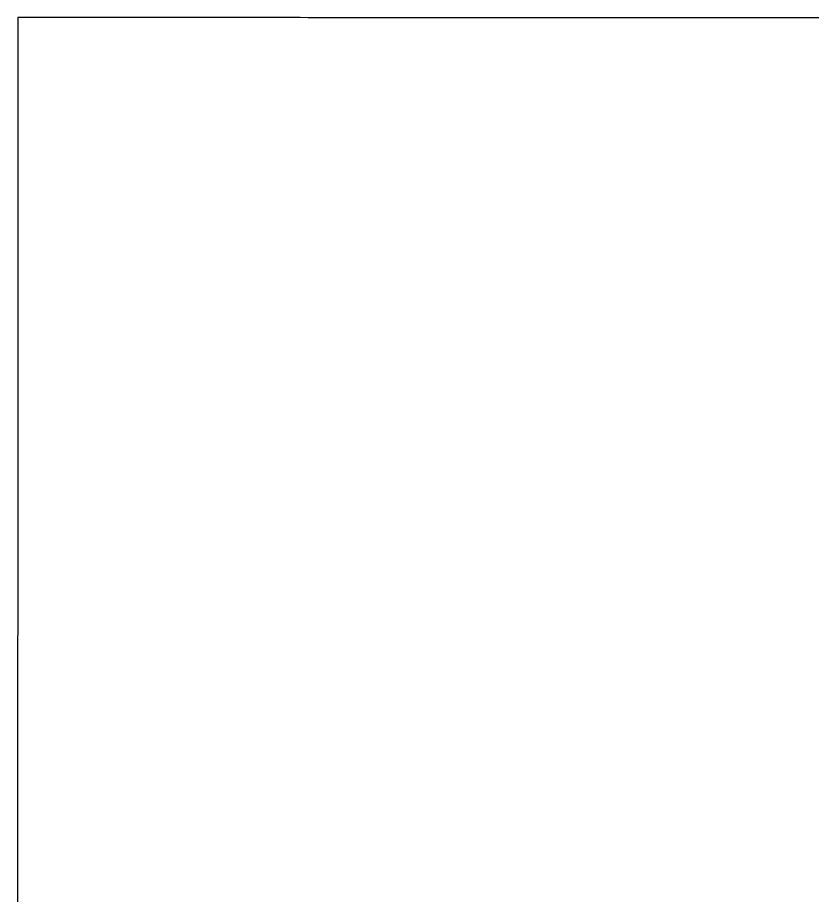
# Model space of a CAD drawing. Extents: x -7.3 to 34, y 0 to 22.
# Drawn here: x 2.72113 to 2.74227, y 0.89049 to 0.91387 of the extents above; entities that cross this region are included whole.
import ezdxf

# ---------------------------------------------------------------- set-up
doc = ezdxf.new("R2010")
doc.units = 0
doc.layers.add('SH_Text', color=7, linetype='Continuous')

msp = doc.modelspace()

# ---------------------------------------------------------------- linework, layer by layer
at = {"layer": 'SH_Text'}
for p, q in [((2.721144, 0.913872), (2.721143, 0.913872)), ((2.721143, 0.913872), (2.721143, 0.913868)), ((2.721143, 0.913868), (2.721143, 0.913861)), ((2.721143, 0.913861), (2.721143, 0.913851)), ((2.721143, 0.913851), (2.721143, 0.913836)), ((2.721149, 0.913872), (2.721144, 0.913872)), ((2.721159, 0.913872), (2.721149, 0.913872)), ((2.721173, 0.913872), (2.721159, 0.913872)), ((2.721192, 0.913872), (2.721173, 0.913872)), ((2.721214, 0.913872), (2.721192, 0.913872)), ((2.721241, 0.913872), (2.721214, 0.913872)), ((2.721271, 0.913872), (2.721241, 0.913872)), ((2.721306, 0.913872), (2.721271, 0.913872)), ((2.721345, 0.913872), (2.721306, 0.913872)), ((2.721388, 0.913872), (2.721345, 0.913872)), ((2.721435, 0.913872), (2.721388, 0.913872)), ((2.721486, 0.913872), (2.721435, 0.913872)), ((2.721541, 0.913872), (2.721486, 0.913872)), ((2.721599, 0.913872), (2.721541, 0.913872)), ((2.721662, 0.913872), (2.721599, 0.913872)), ((2.721728, 0.913872), (2.721662, 0.913872)), ((2.721798, 0.913872), (2.721728, 0.913872)), ((2.721871, 0.913872), (2.721798, 0.913872)), ((2.721949, 0.913872), (2.721871, 0.913872)), ((2.72203, 0.913872), (2.721949, 0.913872)), ((2.722115, 0.913872), (2.72203, 0.913872)), ((2.722203, 0.913872), (2.722115, 0.913872)), ((2.722295, 0.913872), (2.722203, 0.913872)), ((2.72239, 0.913872), (2.722295, 0.913872)), ((2.722489, 0.913872), (2.72239, 0.913872)), ((2.722591, 0.913872), (2.722489, 0.913872)), ((2.722696, 0.913872), (2.722591, 0.913872)), ((2.722805, 0.913872), (2.722696, 0.913872)), ((2.722918, 0.913872), (2.722805, 0.913872)), ((2.723033, 0.913872), (2.722918, 0.913872)), ((2.723152, 0.913872), (2.723033, 0.913872)), ((2.723274, 0.913872), (2.723152, 0.913872)), ((2.723399, 0.913871), (2.723274, 0.913872)), ((2.723528, 0.913871), (2.723399, 0.913871)), ((2.723659, 0.913871), (2.723528, 0.913871)), ((2.723794, 0.913871), (2.723659, 0.913871)), ((2.723931, 0.913871), (2.723794, 0.913871)), ((2.724072, 0.913871), (2.723931, 0.913871)), ((2.724215, 0.913871), (2.724072, 0.913871)), ((2.724362, 0.913871), (2.724215, 0.913871)), ((2.724511, 0.913871), (2.724362, 0.913871)), ((2.724663, 0.913871), (2.724511, 0.913871)), ((2.724818, 0.913871), (2.724663, 0.913871)), ((2.724976, 0.913871), (2.724818, 0.913871)), ((2.725136, 0.913871), (2.724976, 0.913871)), ((2.7253, 0.913871), (2.725136, 0.913871)), ((2.725466, 0.913871), (2.7253, 0.913871)), ((2.725634, 0.913871), (2.725466, 0.913871)), ((2.725805, 0.913871), (2.725634, 0.913871)), ((2.725979, 0.913871), (2.725805, 0.913871)), ((2.726155, 0.91387), (2.725979, 0.913871)), ((2.726334, 0.91387), (2.726155, 0.91387)), ((2.726515, 0.91387), (2.726334, 0.91387)), ((2.726699, 0.91387), (2.726515, 0.91387)), ((2.726885, 0.91387), (2.726699, 0.91387)), ((2.727073, 0.91387), (2.726885, 0.91387)), ((2.727263, 0.91387), (2.727073, 0.91387)), ((2.727456, 0.91387), (2.727263, 0.91387)), ((2.727652, 0.91387), (2.727456, 0.91387)), ((2.727849, 0.91387), (2.727652, 0.91387)), ((2.728048, 0.91387), (2.727849, 0.91387)), ((2.72825, 0.91387), (2.728048, 0.91387)), ((2.728454, 0.91387), (2.72825, 0.91387)), ((2.728659, 0.91387), (2.728454, 0.91387)), ((2.728867, 0.913869), (2.728659, 0.91387)), ((2.729077, 0.913869), (2.728867, 0.913869)), ((2.729289, 0.913869), (2.729077, 0.913869)), ((2.729502, 0.913869), (2.729289, 0.913869)), ((2.729718, 0.913869), (2.729502, 0.913869)), ((2.729935, 0.913869), (2.729718, 0.913869)), ((2.730154, 0.913869), (2.729935, 0.913869)), ((2.730375, 0.913869), (2.730154, 0.913869)), ((2.730598, 0.913869), (2.730375, 0.913869)), ((2.730822, 0.913869), (2.730598, 0.913869)), ((2.731048, 0.913869), (2.730822, 0.913869)), ((2.731276, 0.913869), (2.731048, 0.913869)), ((2.731505, 0.913868), (2.731276, 0.913869)), ((2.731736, 0.913868), (2.731505, 0.913868)), ((2.731968, 0.913868), (2.731736, 0.913868)), ((2.732202, 0.913868), (2.731968, 0.913868)), ((2.732437, 0.913868), (2.732202, 0.913868)), ((2.732674, 0.913868), (2.732437, 0.913868)), ((2.732911, 0.913868), (2.732674, 0.913868)), ((2.733151, 0.913868), (2.732911, 0.913868)), ((2.733391, 0.913868), (2.733151, 0.913868)), ((2.733633, 0.913868), (2.733391, 0.913868)), ((2.733876, 0.913868), (2.733633, 0.913868)), ((2.734366, 0.913867), (2.733876, 0.913868)), ((2.73486, 0.913867), (2.734366, 0.913867)), ((2.735358, 0.913867), (2.73486, 0.913867)), ((2.73586, 0.913867), (2.735358, 0.913867)), ((2.736366, 0.913867), (2.73586, 0.913867)), ((2.736875, 0.913866), (2.736366, 0.913867)), ((2.737387, 0.913866), (2.736875, 0.913866)), ((2.737901, 0.913866), (2.737387, 0.913866)), ((2.738419, 0.913866), (2.737901, 0.913866)), ((2.738938, 0.913866), (2.738419, 0.913866)), ((2.739459, 0.913866), (2.738938, 0.913866)), ((2.739981, 0.913865), (2.739459, 0.913866)), ((2.74103, 0.913865), (2.739981, 0.913865)), ((2.743134, 0.913864), (2.74103, 0.913865)), ((2.721143, 0.913836), (2.721143, 0.913819)), ((2.721143, 0.913819), (2.721143, 0.913797)), ((2.721143, 0.913797), (2.721143, 0.913772)), ((2.721143, 0.913772), (2.721143, 0.913744)), ((2.721143, 0.913744), (2.721143, 0.913712)), ((2.721143, 0.913712), (2.721143, 0.913677)), ((2.721143, 0.913677), (2.721143, 0.913638)), ((2.721143, 0.913638), (2.721143, 0.913596)), ((2.721143, 0.913596), (2.721142, 0.91355)), ((2.721142, 0.91355), (2.721142, 0.913501)), ((2.721142, 0.913501), (2.721142, 0.913448)), ((2.721142, 0.913448), (2.721142, 0.913393)), ((2.721142, 0.913393), (2.721142, 0.913333)), ((2.721142, 0.913333), (2.721142, 0.913271)), ((2.721142, 0.913271), (2.721142, 0.913205)), ((2.721142, 0.913205), (2.721142, 0.913135)), ((2.721142, 0.913135), (2.721142, 0.913063)), ((2.721142, 0.913063), (2.721142, 0.912987)), ((2.721142, 0.912987), (2.721142, 0.912908)), ((2.721142, 0.912908), (2.721142, 0.912825)), ((2.721142, 0.912825), (2.721142, 0.91274)), ((2.721142, 0.91274), (2.721142, 0.912651)), ((2.721142, 0.912651), (2.721142, 0.912558)), ((2.721142, 0.912558), (2.721142, 0.912463)), ((2.721142, 0.912463), (2.721142, 0.912365)), ((2.721142, 0.912365), (2.721142, 0.912263)), ((2.721142, 0.912263), (2.721142, 0.912158)), ((2.721142, 0.912158), (2.721142, 0.91205)), ((2.721142, 0.91205), (2.721142, 0.911939)), ((2.721142, 0.911939), (2.721142, 0.911824)), ((2.721142, 0.911824), (2.721142, 0.911707)), ((2.721142, 0.911707), (2.721142, 0.911587)), ((2.721142, 0.911587), (2.721142, 0.911463)), ((2.721142, 0.911463), (2.721142, 0.911336)), ((2.721142, 0.911336), (2.721142, 0.911207)), ((2.721142, 0.911207), (2.721142, 0.911074)), ((2.721142, 0.911074), (2.721142, 0.910938)), ((2.721142, 0.910938), (2.721141, 0.9108)), ((2.721141, 0.9108), (2.721141, 0.910658)), ((2.721141, 0.910658), (2.721141, 0.910513)), ((2.721141, 0.910513), (2.721141, 0.910366)), ((2.721141, 0.910366), (2.721141, 0.910215)), ((2.721141, 0.910215), (2.721141, 0.910062)), ((2.721141, 0.910062), (2.721141, 0.909906)), ((2.721141, 0.909906), (2.721141, 0.909746)), ((2.721141, 0.909746), (2.721141, 0.909584)), ((2.721141, 0.909584), (2.721141, 0.909419)), ((2.721141, 0.909419), (2.721141, 0.909251)), ((2.721141, 0.909251), (2.721141, 0.909081)), ((2.721141, 0.909081), (2.721141, 0.908907)), ((2.721141, 0.908907), (2.721141, 0.908731)), ((2.721141, 0.908731), (2.721141, 0.908552)), ((2.721141, 0.908552), (2.721141, 0.90837)), ((2.721141, 0.90837), (2.721141, 0.908185)), ((2.721141, 0.908185), (2.72114, 0.907998)), ((2.72114, 0.907998), (2.72114, 0.907808)), ((2.72114, 0.907808), (2.72114, 0.907615)), ((2.72114, 0.907615), (2.72114, 0.90742)), ((2.72114, 0.90742), (2.72114, 0.907222)), ((2.72114, 0.907222), (2.72114, 0.907021)), ((2.72114, 0.907021), (2.72114, 0.906817)), ((2.72114, 0.906817), (2.72114, 0.906611)), ((2.72114, 0.906611), (2.72114, 0.906403)), ((2.72114, 0.906403), (2.72114, 0.906191)), ((2.72114, 0.906191), (2.72114, 0.905977)), ((2.72114, 0.905977), (2.72114, 0.905761)), ((2.72114, 0.905761), (2.72114, 0.905542)), ((2.72114, 0.905542), (2.721139, 0.90532)), ((2.721139, 0.90532), (2.721139, 0.905096)), ((2.721139, 0.905096), (2.721139, 0.90487)), ((2.721139, 0.90487), (2.721139, 0.90464)), ((2.721139, 0.90464), (2.721139, 0.904409)), ((2.721139, 0.904409), (2.721139, 0.904175)), ((2.721139, 0.904175), (2.721139, 0.903938)), ((2.721139, 0.903938), (2.721139, 0.903699)), ((2.721139, 0.903699), (2.721139, 0.903458)), ((2.721139, 0.903458), (2.721139, 0.903214)), ((2.721139, 0.903214), (2.721139, 0.902968)), ((2.721139, 0.902968), (2.721138, 0.902719)), ((2.721138, 0.902719), (2.721138, 0.902468)), ((2.721138, 0.902468), (2.721138, 0.902215)), ((2.721138, 0.902215), (2.721138, 0.901959)), ((2.721138, 0.901959), (2.721138, 0.901701)), ((2.721138, 0.901701), (2.721138, 0.901441)), ((2.721138, 0.901441), (2.721138, 0.901178)), ((2.721138, 0.901178), (2.721138, 0.900913)), ((2.721138, 0.900913), (2.721138, 0.900646)), ((2.721138, 0.900646), (2.721138, 0.900377)), ((2.721138, 0.900377), (2.721138, 0.900105)), ((2.721138, 0.900105), (2.721137, 0.899831)), ((2.721137, 0.899831), (2.721137, 0.899555)), ((2.721137, 0.899555), (2.721137, 0.899277)), ((2.721137, 0.899277), (2.721137, 0.898997)), ((2.721137, 0.898997), (2.721137, 0.898714)), ((2.721137, 0.898714), (2.721137, 0.89843)), ((2.721137, 0.89843), (2.721137, 0.898143)), ((2.721137, 0.898143), (2.721137, 0.897854)), ((2.721137, 0.897854), (2.721137, 0.897563)), ((2.721137, 0.897563), (2.721136, 0.89727)), ((2.721136, 0.89727), (2.721136, 0.896975)), ((2.721136, 0.896975), (2.721136, 0.896678)), ((2.721136, 0.896678), (2.721136, 0.896379)), ((2.721136, 0.896379), (2.721136, 0.896077)), ((2.721136, 0.896077), (2.721136, 0.895774)), ((2.721136, 0.895774), (2.721136, 0.895469)), ((2.721136, 0.895469), (2.721136, 0.895162)), ((2.721136, 0.895162), (2.721136, 0.894852)), ((2.721136, 0.894852), (2.721135, 0.894541)), ((2.721135, 0.894541), (2.721135, 0.894228)), ((2.721135, 0.894228), (2.721135, 0.893913)), ((2.721135, 0.893913), (2.721135, 0.893596)), ((2.721135, 0.893596), (2.721135, 0.893278)), ((2.721135, 0.893278), (2.721135, 0.892957)), ((2.721135, 0.892957), (2.721135, 0.892635)), ((2.721135, 0.892635), (2.721135, 0.89231)), ((2.721135, 0.89231), (2.721135, 0.891984)), ((2.721135, 0.891984), (2.721134, 0.891656)), ((2.721134, 0.891656), (2.721134, 0.891327)), ((2.721134, 0.891327), (2.721134, 0.890995)), ((2.721134, 0.890995), (2.721134, 0.890662)), ((2.721134, 0.890662), (2.721134, 0.890327))]:
    msp.add_line(p, q, dxfattribs=at)
msp.add_lwpolyline([(2.743134, 0.913864), (2.74103, 0.913865), (2.739981, 0.913865), (2.739459, 0.913866), (2.738938, 0.913866), (2.738419, 0.913866), (2.737901, 0.913866), (2.737387, 0.913866), (2.736875, 0.913866), (2.736366, 0.913867), (2.73586, 0.913867), (2.735358, 0.913867), (2.73486, 0.913867), (2.734366, 0.913867), (2.733876, 0.913868), (2.733633, 0.913868), (2.733391, 0.913868), (2.733151, 0.913868), (2.732911, 0.913868), (2.732674, 0.913868), (2.732437, 0.913868), (2.732202, 0.913868), (2.731968, 0.913868), (2.731736, 0.913868), (2.731505, 0.913868), (2.731276, 0.913869), (2.731048, 0.913869), (2.730822, 0.913869), (2.730598, 0.913869), (2.730375, 0.913869), (2.730154, 0.913869), (2.729935, 0.913869), (2.729718, 0.913869), (2.729502, 0.913869), (2.729289, 0.913869), (2.729077, 0.913869), (2.728867, 0.913869), (2.728659, 0.91387), (2.728454, 0.91387), (2.72825, 0.91387), (2.728048, 0.91387), (2.727849, 0.91387), (2.727652, 0.91387), (2.727456, 0.91387), (2.727263, 0.91387), (2.727073, 0.91387), (2.726885, 0.91387), (2.726699, 0.91387), (2.726515, 0.91387), (2.726334, 0.91387), (2.726155, 0.91387), (2.725979, 0.913871), (2.725805, 0.913871), (2.725634, 0.913871), (2.725466, 0.913871), (2.7253, 0.913871), (2.725136, 0.913871), (2.724976, 0.913871), (2.724818, 0.913871), (2.724663, 0.913871), (2.724511, 0.913871), (2.724362, 0.913871), (2.724215, 0.913871), (2.724072, 0.913871), (2.723931, 0.913871), (2.723794, 0.913871), (2.723659, 0.913871), (2.723528, 0.913871), (2.723399, 0.913871), (2.723274, 0.913872), (2.723152, 0.913872), (2.723033, 0.913872), (2.722918, 0.913872), (2.722805, 0.913872), (2.722696, 0.913872), (2.722591, 0.913872), (2.722489, 0.913872), (2.72239, 0.913872), (2.722295, 0.913872), (2.722203, 0.913872), (2.722115, 0.913872), (2.72203, 0.913872), (2.721949, 0.913872), (2.721871, 0.913872), (2.721798, 0.913872), (2.721728, 0.913872), (2.721662, 0.913872), (2.721599, 0.913872), (2.721541, 0.913872), (2.721486, 0.913872), (2.721435, 0.913872), (2.721388, 0.913872), (2.721345, 0.913872), (2.721306, 0.913872), (2.721271, 0.913872), (2.721241, 0.913872), (2.721214, 0.913872), (2.721192, 0.913872), (2.721173, 0.913872), (2.721159, 0.913872), (2.721149, 0.913872), (2.721144, 0.913872), (2.721143, 0.913872), (2.721143, 0.913868), (2.721143, 0.913861), (2.721143, 0.913851), (2.721143, 0.913836), (2.721143, 0.913819), (2.721143, 0.913797), (2.721143, 0.913772), (2.721143, 0.913744), (2.721143, 0.913712), (2.721143, 0.913677), (2.721143, 0.913638), (2.721143, 0.913596), (2.721142, 0.91355), (2.721142, 0.913501), (2.721142, 0.913448), (2.721142, 0.913393), (2.721142, 0.913333), (2.721142, 0.913271), (2.721142, 0.913205), (2.721142, 0.913135), (2.721142, 0.913063), (2.721142, 0.912987), (2.721142, 0.912908), (2.721142, 0.912825), (2.721142, 0.91274), (2.721142, 0.912651), (2.721142, 0.912558), (2.721142, 0.912463), (2.721142, 0.912365), (2.721142, 0.912263), (2.721142, 0.912158), (2.721142, 0.91205), (2.721142, 0.911939), (2.721142, 0.911824), (2.721142, 0.911707), (2.721142, 0.911587), (2.721142, 0.911463), (2.721142, 0.911336), (2.721142, 0.911207), (2.721142, 0.911074), (2.721142, 0.910938), (2.721141, 0.9108), (2.721141, 0.910658), (2.721141, 0.910513), (2.721141, 0.910366), (2.721141, 0.910215), (2.721141, 0.910062), (2.721141, 0.909906), (2.721141, 0.909746), (2.721141, 0.909584), (2.721141, 0.909419), (2.721141, 0.909251), (2.721141, 0.909081), (2.721141, 0.908907), (2.721141, 0.908731), (2.721141, 0.908552), (2.721141, 0.90837), (2.721141, 0.908185), (2.72114, 0.907998), (2.72114, 0.907808), (2.72114, 0.907615), (2.72114, 0.90742), (2.72114, 0.907222), (2.72114, 0.907021), (2.72114, 0.906817), (2.72114, 0.906611), (2.72114, 0.906403), (2.72114, 0.906191), (2.72114, 0.905977), (2.72114, 0.905761), (2.72114, 0.905542), (2.721139, 0.90532), (2.721139, 0.905096), (2.721139, 0.90487), (2.721139, 0.90464), (2.721139, 0.904409), (2.721139, 0.904175), (2.721139, 0.903938), (2.721139, 0.903699), (2.721139, 0.903458), (2.721139, 0.903214), (2.721139, 0.902968), (2.721138, 0.902719), (2.721138, 0.902468), (2.721138, 0.902215), (2.721138, 0.901959), (2.721138, 0.901701), (2.721138, 0.901441), (2.721138, 0.901178), (2.721138, 0.900913), (2.721138, 0.900646), (2.721138, 0.900377), (2.721138, 0.900105), (2.721137, 0.899831), (2.721137, 0.899555), (2.721137, 0.899277), (2.721137, 0.898997), (2.721137, 0.898714), (2.721137, 0.89843), (2.721137, 0.898143), (2.721137, 0.897854), (2.721137, 0.897563), (2.721136, 0.89727), (2.721136, 0.896975), (2.721136, 0.896678), (2.721136, 0.896379), (2.721136, 0.896077), (2.721136, 0.895774), (2.721136, 0.895469), (2.721136, 0.895162), (2.721136, 0.894852), (2.721135, 0.894541), (2.721135, 0.894228), (2.721135, 0.893913), (2.721135, 0.893596), (2.721135, 0.893278), (2.721135, 0.892957), (2.721135, 0.892635), (2.721135, 0.89231), (2.721135, 0.891984), (2.721134, 0.891656), (2.721134, 0.891327), (2.721134, 0.890995), (2.721134, 0.890662), (2.721134, 0.890327)], dxfattribs=at)

doc.saveas('drawing.dxf')
